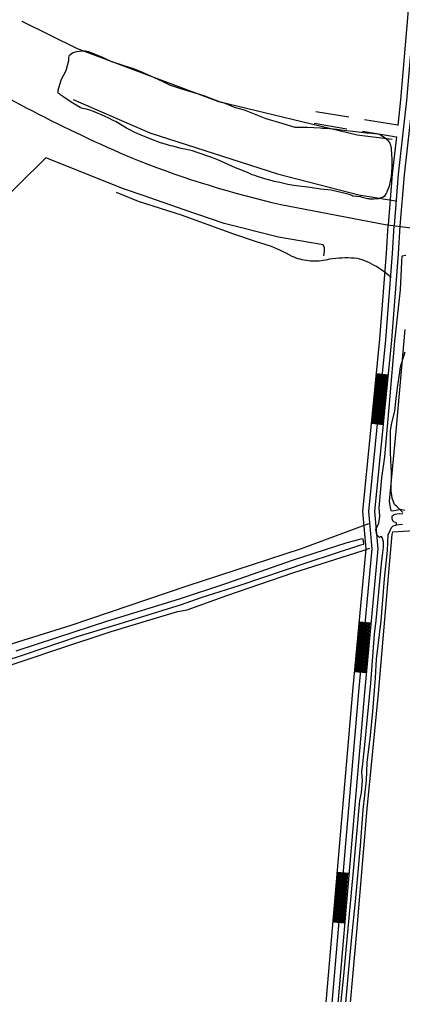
# Model space of a CAD drawing. Extents: x 3419139 to 3457078, y 540382 to 565875.
# Drawn here: x 3453503 to 3454463, y 559992 to 562436 of the extents above; entities that cross this region are included whole.
import ezdxf

# ---------------------------------------------------------------- set-up
doc = ezdxf.new("R2010")
doc.units = 0
for name, color, linetype in [('V-DTCH-CNTR', 7, 'Continuous'), ('V-ROAD-CNTR', 7, 'Continuous'), ('V-SITE-VEGE', 7, 'Continuous'), ('V-TOPO-SHOR', 7, 'Continuous')]:
    doc.layers.add(name, color=color, linetype=linetype)

msp = doc.modelspace()

# ---------------------------------------------------------------- linework, layer by layer
at = {"layer": 'V-DTCH-CNTR'}
for points in [[(3454434.5, 561788.9), (3454429.7, 561793.3), (3454424.7, 561797.6), (3454419.6, 561801.7), (3454414.3, 561805.7), (3454409, 561809.5), (3454403.5, 561813.1), (3454397.9, 561816.6), (3454392.2, 561819.8), (3454386.3, 561822.9), (3454380.4, 561825.8), (3454374.4, 561828.5), (3454368.4, 561831), (3454362.2, 561833.4), (3454356, 561835.5), (3454349.7, 561837.4), (3454341.9, 561838), (3454334.2, 561838.3), (3454326.4, 561838.5), (3454318.7, 561838.4), (3454310.9, 561838.2), (3454303.1, 561837.7), (3454295.4, 561837), (3454287.7, 561836.1), (3454280, 561835.1), (3454274.8, 561833.8), (3454269.6, 561832.7), (3454264.4, 561831.8), (3454259.1, 561831.1), (3454253.8, 561830.6), (3454248.4, 561830.3), (3454243.1, 561830.1), (3454237.8, 561830.2), (3454232.5, 561830.5), (3454227.1, 561831), (3454221.9, 561831.7), (3454216.6, 561832.6), (3454211.4, 561833.7), (3454206.2, 561835), (3454201.1, 561836.5), (3454196, 561838.1), (3454191, 561840), (3454186.1, 561842), (3454178.6, 561846.3), (3454171.1, 561850.3), (3454163.4, 561854.1), (3454155.7, 561857.8), (3454147.9, 561861.3), (3454140, 561864.6), (3454132, 561867.7), (3454124, 561870.6), (3454115.8, 561873.3), (3454107.7, 561875.8), (3454099.4, 561878.2), (3454037.6, 561899.3), (3453911.4, 561944.5), (3453801.2, 561980.2), (3453745.7, 562002.9)], [(3454377.7, 561171.7), (3454209, 561109.4), (3453922.1, 561015.1), (3453631.8, 560916.6), (3453296.9, 560812.7), (3453290.6, 560813.3), (3453290, 560911.9), (3453300, 561082.3), (3453307, 561276.1), (3453321.1, 561449.3), (3453342.9, 561667.5), (3453360.9, 561815.3)], [(3454215, 558642.8), (3454216.5, 558667.6), (3454232.5, 558863.4), (3454257.3, 559124.5), (3454280.5, 559404.3), (3454299, 559614), (3454300.8, 559649.9), (3454322.2, 559859.6), (3454348.7, 560148.5), (3454374.2, 560456.8), (3454402.8, 560746.3), (3454432, 561089.3), (3454436.8, 561144.9), (3454438.5, 561152)], [(3454438.5, 561152), (3454478.5, 561154.6), (3454498.5, 561156.3), (3454509.5, 561155.7), (3454538.7, 561140.9), (3454550.5, 561139), (3454581.5, 561142.9), (3454609.1, 561137.1), (3454666.5, 561132.4), (3454720.4, 561126.9), (3454740.4, 561126.5), (3454757, 561123.3), (3454767.5, 561114.4), (3454769.7, 561103.4), (3454771.8, 561048.3), (3454764.2, 560950.9), (3454765, 560943.3), (3454785.2, 560928.4), (3454824.6, 560927.6), (3454842.6, 560922.3), (3454853.2, 560914.7)], [(3453246.8, 560735.6), (3453444.4, 560805.9), (3453604.3, 560859.1), (3453732.6, 560901.6), (3453898.7, 560952.1), (3453922.8, 560955.9), (3454022.3, 560991.8), (3454188.3, 561049.2), (3454364, 561104.7), (3454381.2, 561110.5)]]:
    msp.add_lwpolyline(points, dxfattribs=at)
at = {"layer": 'V-ROAD-CNTR'}
for p, q in [((3454328.2, 562191.3), (3454246.1, 562204.8)), ((3454323.3, 562161.7), (3454241.3, 562175.2)), ((3454451, 562171.1), (3454367.7, 562184.8)), ((3454447.7, 562141.2), (3454362.8, 562155.2)), ((3454397.6, 561548.4), (3454427.4, 561545.4)), ((3454385.3, 561424), (3454415.2, 561421)), ((3454354.5, 560926.1), (3454384.4, 560923.3)), ((3454342.9, 560801.7), (3454372.7, 560798.9)), ((3454299.4, 560298.7), (3454329.3, 560296.2)), ((3454288.8, 560174.2), (3454318.7, 560171.6))]:
    msp.add_line(p, q, dxfattribs=at)
for points in [[(3454642.6, 564095.4), (3454642.4, 564092.8), (3454596.4, 563594.4), (3454559.5, 563214), (3454521.7, 562864.3), (3454503.3, 562587), (3454473.2, 562233.4), (3454452.3, 562048.1), (3454441.7, 561919.7)], [(3454627.6, 564096.4), (3454627.5, 564094), (3454581.5, 563595.8), (3454544.6, 563215.5), (3454506.7, 562865.6), (3454488.3, 562588.2), (3454458.2, 562234.9), (3454451, 562170.5)], [(3454657.6, 564094.5), (3454657.4, 564091.6), (3454611.4, 563593), (3454574.4, 563212.4), (3454536.6, 562863), (3454518.2, 562585.9), (3454488.1, 562232), (3454467.2, 562046.6), (3454456.6, 561918.5)], [(3454447.7, 562141.8), (3454437.4, 562049.5), (3454426.7, 561920.9)], [(3454158, 561972.3), (3454419.8, 561922.5), (3454846, 561867.5)], [(3454338.2, 560751.9), (3454371.7, 561108.8), (3454363.6, 561202.8), (3454406, 561634.6), (3454422.9, 561850.4), (3454426.7, 561920.5)], [(3454353.1, 560750.5), (3454386.7, 561108.7), (3454378.7, 561202.7), (3454421, 561633.2), (3454437.8, 561849.4), (3454441.7, 561919.7)], [(3454368.1, 560749.1), (3454401.8, 561108.7), (3454393.7, 561202.6), (3454435.9, 561631.9), (3454452.8, 561848.4), (3454456.7, 561918.9)], [(3454388.3, 561423.7), (3454400.5, 561548.1)], [(3454391.3, 561423.4), (3454403.5, 561547.8)], [(3454394.3, 561423.1), (3454406.5, 561547.5)], [(3454397.3, 561422.8), (3454409.5, 561547.2)], [(3454400.3, 561422.5), (3454412.5, 561546.9)], [(3454403.2, 561422.2), (3454415.5, 561546.6)], [(3454406.2, 561421.9), (3454418.5, 561546.3)], [(3454409.2, 561421.6), (3454421.4, 561546)], [(3454412.2, 561421.3), (3454424.4, 561545.7)], [(3454345.9, 560801.4), (3454357.5, 560925.8)], [(3454348.9, 560801.1), (3454360.5, 560925.6)], [(3454351.8, 560800.8), (3454363.5, 560925.3)], [(3454354.8, 560800.5), (3454366.5, 560925)], [(3454357.8, 560800.3), (3454369.5, 560924.7)], [(3454360.8, 560800), (3454372.5, 560924.4)], [(3454363.8, 560799.7), (3454375.5, 560924.2)], [(3454366.8, 560799.4), (3454378.4, 560923.9)], [(3454369.8, 560799.1), (3454381.4, 560923.6)], [(3453743.6, 553710.8), (3453750.9, 553770.3), (3453808.5, 554409.6), (3453866.1, 555090.2), (3453924.5, 555746.1), (3453960.7, 556128.7), (3453989.9, 556466.5), (3454026.7, 556906.9), (3454095.8, 557647.2), (3454174.1, 558513.6), (3454238.3, 559210.9), (3454299.7, 559949.6), (3454368.1, 560749.2)], [(3453976.7, 556668.5), (3453996.9, 556909.6), (3454065.9, 557650), (3454144.2, 558516.4), (3454208.5, 559213.5), (3454269.8, 559952.2), (3454338.2, 560751.8)], [(3454011.8, 556908.2), (3454080.8, 557648.6), (3454159.2, 558515), (3454223.4, 559212.2), (3454284.7, 559950.9), (3454353.1, 560750.5)], [(3454291.7, 560173.9), (3454302.4, 560298.5)], [(3454294.7, 560173.7), (3454305.4, 560298.2)], [(3454297.7, 560173.4), (3454308.4, 560298)], [(3454300.7, 560173.2), (3454311.4, 560297.7)], [(3454303.7, 560172.9), (3454314.4, 560297.4)], [(3454306.7, 560172.6), (3454317.4, 560297.2)], [(3454309.7, 560172.4), (3454320.3, 560296.9)], [(3454312.7, 560172.1), (3454323.3, 560296.7)], [(3454315.7, 560171.9), (3454326.3, 560296.4)]]:
    msp.add_lwpolyline(points, dxfattribs=at)
for centre, radius, start, end in [((3455223.5, 565466.6), 3670.9, 238.5505, 247.2268), ((3454725.7, 564445.8), 2537.8, 248.6699, 257.0745)]:
    msp.add_arc(centre, radius, start, end, dxfattribs=at)
at = {"layer": 'V-SITE-VEGE'}
for p, q in [((3454462, 561579.2), (3454469.2, 561603.4)), ((3454459.9, 561571.2), (3454462, 561579.2)), ((3454450.6, 561514), (3454456.2, 561551.9)), ((3454456.2, 561551.9), (3454457, 561560.2)), ((3454457, 561560.2), (3454457.8, 561564.6)), ((3454457.8, 561564.6), (3454459.9, 561571.2)), ((3454448.6, 561498.6), (3454450.6, 561514)), ((3454444, 561455.5), (3454447.8, 561493.3)), ((3454447.8, 561493.3), (3454448.6, 561498.6)), ((3454435.6, 561420.7), (3454444, 561455.5)), ((3454432.5, 561395.2), (3454432.8, 561405.3)), ((3454432.8, 561405.3), (3454435.6, 561420.7)), ((3454432.6, 561385.9), (3454432.5, 561395.2)), ((3454432.5, 561363.5), (3454432.6, 561385.9)), ((3454432.7, 561350.8), (3454432.5, 561363.5)), ((3454434.5, 561313.5), (3454432.7, 561350.8)), ((3454435.5, 561301.6), (3454434.5, 561313.5)), ((3454434.9, 561253.7), (3454435.5, 561301.6)), ((3454435.9, 561243.6), (3454434.9, 561253.7)), ((3454436.9, 561236.2), (3454435.9, 561243.6)), ((3454443.2, 561220.5), (3454436.9, 561236.2)), ((3454448.6, 561214.8), (3454443.2, 561220.5)), ((3454463.7, 561200.5), (3454448.6, 561214.8))]:
    msp.add_line(p, q, dxfattribs=at)
for points in [[(3453856.2, 562127.4), (3453830.6, 562136.7), (3453808, 562146.5), (3453792.1, 562153.3), (3453779.7, 562159.3), (3453771.3, 562163.6), (3453745.6, 562179.5), (3453736.3, 562184.2), (3453726.6, 562188.9), (3453715.6, 562193.6), (3453688.6, 562205.5), (3453678.9, 562209.3), (3453667.9, 562212.3), (3453661.7, 562213.5), (3453658.2, 562214.3), (3453654.6, 562215.6), (3453645.3, 562221.6), (3453632.5, 562228.9), (3453611.2, 562243.1), (3453609.9, 562244.8), (3453606.8, 562247), (3453602.8, 562249.6), (3453600.1, 562251.7), (3453600, 562258.8), (3453606.3, 562281.3), (3453608.4, 562286.6), (3453619.5, 562308.7), (3453626.2, 562333.4), (3453626.2, 562336), (3453626.6, 562340), (3453627.4, 562344.8), (3453628.2, 562347), (3453636.1, 562352.8), (3453640.9, 562354.7), (3453645.7, 562356), (3453661, 562358), (3453668.1, 562357.7)], [(3453668.1, 562357.7), (3453675.6, 562356.4), (3453712.7, 562340.7), (3453719.3, 562337.3), (3453733.9, 562331.3), (3453754.6, 562324.6), (3453788.2, 562313.6), (3453802.7, 562307.7), (3453823.5, 562298.3), (3453850, 562286.4), (3453862, 562280.8), (3453879.2, 562272.3), (3453906.6, 562263), (3453917.6, 562260.1), (3453934.4, 562254.6), (3453964.8, 562245.8), (3453982, 562239.4), (3453992.6, 562235.2), (3454001.5, 562231.3), (3454007.2, 562229.2), (3454009.8, 562229.3), (3454024, 562223.7), (3454040.8, 562216.9), (3454066.3, 562209.4), (3454120.7, 562187.7), (3454128.6, 562185.2), (3454152, 562178.5), (3454193.4, 562166.3), (3454205.8, 562166.1), (3454224.2, 562166.3), (3454257.2, 562164.6), (3454262, 562164.2), (3454270.8, 562163.9), (3454298.1, 562161.6), (3454308.6, 562159.6), (3454352.6, 562154.9), (3454372.4, 562152.1), (3454379.5, 562152.2), (3454400.6, 562149.8), (3454404.6, 562148.6), (3454407.6, 562147.3), (3454419.6, 562140), (3454424.1, 562135.7), (3454430.8, 562126.1), (3454432.6, 562120.9), (3454434.9, 562113.4), (3454435.6, 562096.3), (3454436.1, 562088), (3454436.4, 562068.6), (3454436, 562065.1), (3454435.7, 562055.4), (3454434.1, 562041.4), (3454433.7, 562039.2), (3454432.9, 562033.9), (3454428.8, 562015.8), (3454423.7, 562004.3), (3454422.4, 562001.2), (3454421.5, 561999.5), (3454419, 561994.6), (3454417.2, 561992.4), (3454412.9, 561989.7), (3454405.9, 561988.3), (3454402.4, 561986.9), (3454397.1, 561986.4), (3454391, 561985.9), (3454381.3, 561986.2), (3454379.1, 561986.6), (3454375.1, 561987), (3454368.5, 561988.2), (3454365.5, 561989), (3454361.9, 561990.3), (3454358.8, 561991.6), (3454338.6, 561993.5), (3454335.9, 561994.8), (3454328.9, 561997.3), (3454316.1, 562000.6), (3454284.4, 562008.1), (3454275.6, 562009.3), (3454257.5, 562011.3), (3454231.1, 562015.3), (3454190.6, 562020.4), (3454175.7, 562022.9), (3454155.8, 562027.4), (3454142.2, 562030.3), (3454111.7, 562038.3), (3454097.2, 562043.3), (3454093.2, 562045), (3454086.1, 562046.7), (3454076.4, 562051.8), (3454057.4, 562059.5), (3454044.6, 562064.1), (3454001.3, 562083.3), (3453985, 562090.1), (3453948.3, 562103.2), (3453936.8, 562107), (3453921.9, 562110.3), (3453908.2, 562112.8), (3453887, 562118.6), (3453881.8, 562119.9), (3453871.2, 562123.2), (3453856.2, 562127.4)]]:
    msp.add_lwpolyline(points, dxfattribs=at)
at = {"layer": 'V-TOPO-SHOR'}
for points in [[(3454437.3, 562135.3), (3454348.9, 562146.5), (3454002.6, 562229.5), (3453648.5, 562362.5), (3453509.8, 562431.1)], [(3453637.5, 562235.6), (3453830, 562151.9), (3454149.4, 562049.5), (3454353.4, 561996.6), (3454445.7, 561981.7)], [(3453763.8, 562012), (3453569, 562089.3), (3453431.2, 561954.2), (3453392.8, 561954), (3453369.7, 561950.1), (3453331.9, 561815.4)], [(3454265.8, 561843.4), (3454267, 561855.2), (3454267.6, 561864.2), (3454264, 561871.1), (3454152.5, 561890.9), (3454015.9, 561925), (3453915.9, 561958.8), (3453813.1, 561994.7), (3453763.8, 562012)], [(3454462.1, 561843.7), (3454471.5, 561845.5)], [(3454404.9, 561137.9), (3454398.5, 561143.8), (3454395.7, 561157.9), (3454403.5, 561173.2), (3454405.8, 561191.1), (3454404.3, 561211.7), (3454411.5, 561287.1), (3454418.6, 561339.7), (3454431.3, 561482.6), (3454443.7, 561629.4), (3454457.8, 561758.3), (3454461.6, 561828.3), (3454462.1, 561843.7)], [(3454468.8, 561658.7), (3454446.2, 561403.7), (3454429.3, 561228.6), (3454431.6, 561212.8), (3454433.8, 561205.3), (3454433.8, 561205), (3454437.9, 561204.4), (3454447.3, 561206.4), (3454456.9, 561208.8), (3454468.6, 561205.7)], [(3454463.7, 561196.3), (3454454.8, 561196.8), (3454443.3, 561195.3), (3454435.8, 561190.6), (3454436.1, 561185.1), (3454437.6, 561180.5), (3454441.3, 561177.1), (3454446.3, 561176.1), (3454447.3, 561174.5), (3454447.4, 561168.5), (3454444.2, 561167.6), (3454438.9, 561165.9), (3454434.6, 561162.1), (3454431, 561153.8), (3454428.4, 561148.7), (3454426.4, 561144.6), (3454424.4, 561105.1), (3454417.3, 561034.1), (3454408.2, 560928.7), (3454397.2, 560832.2), (3454394.4, 560785.8), (3454387.5, 560701.5), (3454381.7, 560640.8), (3454373.9, 560573), (3454371.8, 560527.8), (3454363.2, 560454.7), (3454356.9, 560364.5), (3454344.1, 560225.2), (3454336.3, 560144.1), (3454330, 560082.1), (3454323, 560008.1), (3454318.9, 559960.3)], [(3454463, 561169.7), (3454447.4, 561168.5)], [(3453494.3, 560852.9), (3453596.4, 560886.9), (3453724.3, 560928.2), (3453904.1, 560983.3), (3454020.1, 561021.8), (3454186.9, 561080.5), (3454324, 561124.7), (3454362.9, 561135), (3454365.2, 561127.4)], [(3454291.9, 559804.6), (3454316.2, 560039.2), (3454340.3, 560301.4), (3454356.2, 560478.2), (3454360.5, 560497.6), (3454362.4, 560528.6), (3454361.4, 560549.2), (3454364.7, 560578.2), (3454368.5, 560617.7), (3454383.3, 560772.5), (3454392.9, 560894.7), (3454396.5, 560929), (3454405.7, 561027.1), (3454410.4, 561071.2), (3454413.7, 561100.1), (3454414.9, 561113), (3454415.6, 561126.8), (3454412, 561137.7), (3454407.6, 561139.7), (3454404.9, 561137.9)], [(3453243.4, 560754.3), (3453249.5, 560756.3), (3453270, 560763), (3453356.4, 560791.9), (3453515.1, 560844.5), (3453651.1, 560889.8), (3453763.9, 560924.4), (3453863.3, 560955.6), (3453908.6, 560969.3), (3453958.3, 560987.3), (3454053.3, 561017.4), (3454226.5, 561075.6), (3454358.2, 561118.7), (3454366.3, 561120.4), (3454365.2, 561127.4)]]:
    msp.add_lwpolyline(points, dxfattribs=at)

doc.saveas('drawing.dxf')
